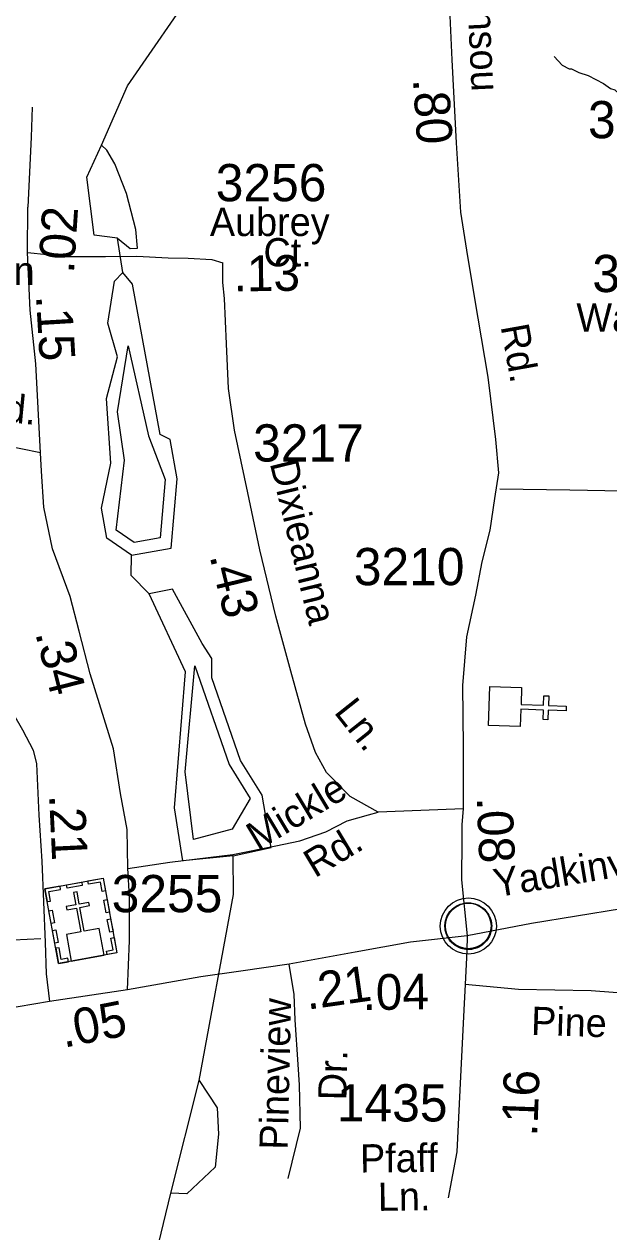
# Model space of a CAD drawing. Extents: x 1547597 to 1699558, y 810033 to 920809.
# Drawn here: x 1596336 to 1598301, y 876222 to 880279 of the extents above; entities that cross this region are included whole.
import ezdxf

# ---------------------------------------------------------------- set-up
doc = ezdxf.new("R2010")
doc.units = 0
for name, color, linetype in [('Exist Civil Demographics Community CELL', 7, 'Continuous'), ('Exist Cultural Church CELL', 7, 'Continuous'), ('Exist Cultural Church with Cemetery CELL', 7, 'Continuous'), ('Exist Hydrographic Buffer Line', 7, 'Continuous'), ('Exist Hydrographic Creek Single Shore', 7, 'Continuous'), ('Exist Hydrographic Lake Shore', 7, 'Continuous'), ('Exist Hydrographic Misc Water Feature', 7, 'Continuous'), ('Exist Road Non-System Type 51', 7, 'Continuous'), ('Exist Road Non-System Type 51 Label', 7, 'Continuous'), ('Exist Road Secondary Mileage Hundredths English Label', 7, 'Continuous'), ('Exist Road Secondary Type 20 Attributed', 7, 'Continuous'), ('Exist Road Secondary Type 51 Attributed', 7, 'Continuous'), ('Exist Road Secondary Type 51 Label', 7, 'Continuous'), ('Exist Road Secondary Type 51 Number Label', 7, 'Continuous')]:
    doc.layers.add(name, color=color, linetype=linetype)

msp = doc.modelspace()

# ---------------------------------------------------------------- linework, layer by layer
at = {"layer": 'Exist Civil Demographics Community CELL'}
msp.add_lwpolyline([(1597751.1, 877261.7), (1597752.1, 877267.3), (1597753.9, 877273.9), (1597756.8, 877281.1), (1597759.7, 877286.8), (1597763.1, 877292.6), (1597766.8, 877297.7), (1597770.8, 877302.1), (1597775.4, 877306.7), (1597780.9, 877311.3), (1597786.3, 877314.9), (1597791.2, 877317.8), (1597796.3, 877320.2), (1597801.7, 877322.5), (1597807.4, 877324.4), (1597811.7, 877325.5), (1597816.5, 877326.2), (1597820.7, 877327), (1597827, 877327.2), (1597831.5, 877327.1), (1597837.1, 877326.9), (1597842, 877326.1), (1597846.9, 877325.1), (1597852, 877323.7), (1597857.1, 877321.8), (1597863.8, 877318.9), (1597870, 877315.4), (1597875.1, 877311.8), (1597880.3, 877307.8), (1597883.6, 877304.7), (1597887.7, 877300.3), (1597891.6, 877295.6), (1597894.6, 877291), (1597897.8, 877286), (1597900.2, 877280.8), (1597902.3, 877275.8), (1597903.8, 877270.8), (1597905.1, 877266.2), (1597906.2, 877260.2), (1597906.8, 877255.5), (1597907.1, 877249.5), (1597906.9, 877243.7), (1597906.3, 877238), (1597905.4, 877232.5), (1597903.7, 877226.4), (1597901.9, 877220.5), (1597899.6, 877215.5), (1597896.4, 877209.5), (1597893.1, 877204.1), (1597889.7, 877199.4), (1597885.5, 877194.7), (1597880.2, 877189.7), (1597875.1, 877185.6), (1597870.1, 877182.2), (1597865.8, 877179.7), (1597859, 877176.4), (1597851.8, 877173.7), (1597845.9, 877172.3), (1597839.3, 877170.9), (1597834.9, 877170.5), (1597830.4, 877170.2), (1597824.8, 877170.2), (1597820.5, 877170.6), (1597814.9, 877171.4), (1597809, 877172.7), (1597804.4, 877174), (1597799.2, 877175.9), (1597794.6, 877177.8), (1597790.7, 877180.1), (1597783.9, 877184.1), (1597778.3, 877188.4), (1597773.4, 877192.9), (1597768.9, 877197.8), (1597765.8, 877201.7), (1597762.8, 877205.9), (1597758.7, 877213), (1597757, 877216.6), (1597755.2, 877220.6), (1597752.7, 877228.8), (1597751.1, 877235.8), (1597750.4, 877241), (1597750.1, 877247.3), (1597750, 877252), (1597750.6, 877258.5)], close=True, dxfattribs=at)
for centre, radius in [((1597828.7, 877249.3), 94.3), ((1597828.5, 877249.6), 76.7)]:
    msp.add_circle(centre, radius, dxfattribs=at)
at = {"layer": 'Exist Cultural Church CELL'}
msp.add_lwpolyline([(1598007.5, 878050.3), (1598005.7, 877993.4), (1598081.8, 877990.9), (1598082.9, 878022.9), (1598098.9, 878022.3), (1598097.8, 877990.4), (1598157.9, 877988.4), (1598157.4, 877972.3), (1598097.3, 877974.3), (1598096.2, 877942.4), (1598080.2, 877942.9), (1598081.3, 877974.9), (1598005.2, 877977.4), (1598003.2, 877919.8), (1597896.8, 877923.3), (1597901.1, 878053.9)], close=True, dxfattribs=at)
at = {"layer": 'Exist Cultural Church with Cemetery CELL'}
for points in [[(1596405.6, 877373.9), (1596601.3, 877410.1), (1596647.7, 877159.8), (1596452, 877123.5)], [(1596609.3, 877367.5), (1596598.1, 877365.4), (1596592.3, 877397.1), (1596552.4, 877389.7), (1596550.4, 877400.6), (1596601.4, 877410.1)], [(1596413.5, 877331.3), (1596424.6, 877333.3), (1596418.8, 877365), (1596458.6, 877372.4), (1596456.6, 877383.3), (1596405.6, 877373.9)], [(1596478.4, 877387.3), (1596529.4, 877396.8), (1596531.4, 877385.6), (1596480.5, 877376.1)], [(1596494.3, 877131.4), (1596604.6, 877151.8), (1596588.1, 877240.9), (1596538.2, 877231.6), (1596523.4, 877311.7), (1596555.8, 877317.8), (1596553.8, 877328.6), (1596521.3, 877322.6), (1596513.7, 877364.1), (1596502.3, 877362), (1596509.9, 877320.4), (1596477.4, 877314.4), (1596479.4, 877303.6), (1596511.9, 877309.6), (1596526.8, 877229.5), (1596477.8, 877220.4)], [(1596611.4, 877293.6), (1596603.5, 877336.2), (1596614.7, 877338.2), (1596622.6, 877295.7)], [(1596427, 877258.3), (1596419.1, 877300.9), (1596430.3, 877303), (1596438.2, 877260.4)], [(1596623.4, 877228.8), (1596615.5, 877271.3), (1596626.7, 877273.4), (1596634.6, 877230.8)], [(1596439.2, 877192.3), (1596431.3, 877234.8), (1596442.5, 877236.9), (1596450.4, 877194.3)], [(1596615.2, 877153.7), (1596613.1, 877165), (1596634.7, 877169), (1596627.3, 877208.8), (1596638.3, 877210.8), (1596647.7, 877159.8)], [(1596484.5, 877129.6), (1596482.4, 877140.9), (1596460.8, 877136.8), (1596453.4, 877176.6), (1596442.5, 877174.6), (1596451.9, 877123.5)]]:
    msp.add_lwpolyline(points, close=True, dxfattribs=at)
at = {"layer": 'Exist Hydrographic Buffer Line'}
for points in [[(1596705.8, 878537.6), (1596645.4, 878579.4), (1596673.6, 878813.7), (1596649.3, 878977), (1596685.8, 879198.2), (1596753.9, 878895.7), (1596809.4, 878749.6), (1596793.3, 878552.8), (1596705.8, 878537.6)], [(1596909.8, 878122.8), (1597024.8, 877792), (1597095.5, 877677.4), (1597035, 877574.3), (1596905.1, 877540.4), (1596877, 877767.1), (1596909.8, 878122.8)]]:
    msp.add_lwpolyline(points, dxfattribs=at)
at = {"layer": 'Exist Hydrographic Creek Single Shore'}
for points in [[(1596667.6, 879444.6), (1596649.4, 879560), (1596571.5, 879569.7), (1596547.1, 879764.6), (1596595.8, 879871.9), (1596683.6, 880071.2), (1596921.6, 880417.7), (1597041.6, 880641.8)], [(1596755.8, 878365.6), (1596695.7, 878426.3), (1596696.6, 878495.3)], [(1596738.6, 875976.5), (1596829.5, 876351.6), (1596923.6, 876731), (1597039.6, 877355.7), (1597038.4, 877484.8)]]:
    msp.add_lwpolyline(points, dxfattribs=at)
at = {"layer": 'Exist Hydrographic Lake Shore'}
for points in [[(1596696.6, 878495.3), (1596613.6, 878552.7), (1596595.7, 878652.9), (1596627.3, 878804), (1596612.7, 879020.8), (1596649.3, 879161.7), (1596617.6, 879273.8), (1596639.5, 879415.1), (1596667.6, 879444.6)], [(1596826.6, 878883.3), (1596793.6, 878900.4), (1596700.4, 879405.3), (1596667.6, 879444.6)], [(1596696.6, 878495.3), (1596830.6, 878518.8), (1596849.7, 878751.4), (1596826.6, 878883.3)], [(1597062.6, 877805), (1596966.6, 878082.7), (1596966.6, 878148.4), (1596934.7, 878198.3), (1596834.4, 878381.1), (1596755.8, 878365.6)], [(1597038.4, 877484.8), (1596869, 877468.1), (1596841.3, 877645.9), (1596878.2, 878103.3), (1596755.8, 878365.6)], [(1597038.4, 877484.8), (1597166, 877512.6), (1597135.6, 877688.6), (1597062.6, 877805)]]:
    msp.add_lwpolyline(points, dxfattribs=at)
at = {"layer": 'Exist Hydrographic Misc Water Feature'}
for points in [[(1598116.7, 880169.7), (1598144.2, 880141.3), (1598167.9, 880128.9), (1598175.9, 880128.7), (1598199.7, 880116.2), (1598231.6, 880105.8), (1598283.1, 880078.9), (1598306.9, 880062.5), (1598320.8, 880058.2), (1598326.7, 880052.2), (1598340.6, 880045.9), (1598382, 880013.2), (1598408, 880000.4)], [(1596649.8, 879560.2), (1596691.8, 879525.7), (1596716.5, 879526.8), (1596711.1, 879589.3), (1596679.9, 879710), (1596641.2, 879809.1), (1596614.3, 879855.4), (1596595.8, 879871.9)], [(1596923.6, 876731), (1596984.3, 876638.4), (1596988.9, 876550.5), (1596977.4, 876439.5), (1596882.6, 876349.3), (1596829.5, 876351.6)]]:
    msp.add_lwpolyline(points, dxfattribs=at)
at = {"layer": 'Exist Road Non-System Type 51'}
for points in [[(1596362.4, 879999.5), (1596359.6, 879899.5), (1596348, 879664.2)], [(1597934.9, 878717.8), (1598169.6, 878714.7), (1598346.4, 878711.7)], [(1596684.8, 877442.5), (1596825.5, 877463.3), (1597037.6, 877489.6), (1597181.7, 877518.3), (1597261.9, 877535.7), (1597350, 877565.4), (1597421.5, 877603.1), (1597492.9, 877622.9), (1597525.4, 877632)], [(1596392.6, 877205.8), (1596299.7, 877201.8), (1596139.3, 877157.1), (1595933.1, 877102.8), (1595809, 877089.9), (1595709, 877082.7), (1595657.1, 877091.2), (1595619.2, 877107.4), (1595571.7, 877151.8), (1595540.2, 877214), (1595512.4, 877248.2), (1595464.7, 877270.6), (1595400.9, 877285.3), (1595301.4, 877303.3)], [(1597223.4, 876401.2), (1597264.9, 876570.7), (1597260.9, 876715.9), (1597257.3, 876784.4), (1597246.5, 876934), (1597242.9, 877018.8), (1597226.7, 877121.5)]]:
    msp.add_lwpolyline(points, dxfattribs=at)
at = {"layer": 'Exist Road Secondary Type 20 Attributed'}
for points in [[(1597824.4, 877216.9), (1597823.9, 877166.3), (1597818.5, 877052.7)], [(1597818.5, 877052.7), (1597813.1, 876968), (1597800.3, 876698), (1597790.4, 876490.8), (1597760.8, 876336.1)]]:
    msp.add_lwpolyline(points, dxfattribs=at)
at = {"layer": 'Exist Road Secondary Type 51 Attributed'}
for points in [[(1597734.2, 881922.2), (1597722.8, 881787.3), (1597734.4, 881473.3), (1597748, 881215), (1597748.8, 881047.1), (1597753.4, 880887.1), (1597763.7, 880667.2), (1597761.3, 880430.4), (1597773.4, 880158.8), (1597788.2, 879879.7), (1597802.6, 879647.1), (1597826, 879498.2), (1597860.2, 879290.9), (1597893.9, 879092.9), (1597920.4, 878884.1), (1597930.4, 878771.4), (1597917.1, 878685.3), (1597900.5, 878579.2), (1597874.1, 878473.2), (1597852.9, 878360.2), (1597823, 878221), (1597809.5, 878057.3), (1597811.4, 877852.5), (1597811.8, 877643.3)], [(1596347, 879511.2), (1596348, 879664.2)], [(1596347, 879511.2), (1596479.7, 879498.3), (1596609.5, 879498.3), (1596715.2, 879499.5), (1596819.7, 879494.1), (1596887.6, 879493), (1596967.1, 879487.7), (1597004.1, 879477.1)], [(1596391.1, 878838.8), (1596374.8, 879137.5), (1596356.3, 879318.2), (1596347, 879511.2)], [(1597811.8, 877643.3), (1597669.5, 877637.8), (1597525.4, 877632), (1597431.7, 877684.2), (1597352.4, 877765.4), (1597314.6, 877832.1), (1597281, 877927.4), (1597232.6, 878105.7), (1597182.1, 878290.1), (1597128, 878512.5), (1597087.5, 878704.8), (1597043.3, 878915.1), (1597022.4, 879055.2), (1597015.6, 879205.2), (1597008.9, 879357.2), (1597004.1, 879410.9), (1597004.1, 879477.1)], [(1596391.1, 878838.8), (1596258.5, 878866.2), (1596087.7, 878885.2), (1595995, 878875.7)], [(1596682.8, 877035), (1596690.3, 877200.4), (1596690.3, 877347.1), (1596684.8, 877444), (1596682, 877574.1), (1596660, 877695), (1596636.6, 877844.1), (1596557.5, 878096.2), (1596521.3, 878239.4), (1596490.7, 878356.6), (1596430.8, 878516.2), (1596402, 878656.1), (1596394.5, 878776.8), (1596391.1, 878838.8)], [(1596196.8, 878147.5), (1596237.7, 878058.8), (1596300.4, 877960.6), (1596330.4, 877908.1), (1596365.9, 877840.6), (1596377.5, 877793.6), (1596385.7, 877621.8), (1596395.2, 877467.7), (1596406.1, 877194.2), (1596409.5, 877089.2), (1596421.1, 876995.8)], [(1597811.8, 877643.3), (1597806.4, 877589.9), (1597806.4, 877540.2), (1597805.9, 877404.6), (1597824.4, 877216.9)], [(1599404.8, 877490), (1599245.3, 877461.6), (1599061.5, 877432.8), (1598746.3, 877380.5), (1598534.5, 877342.8), (1598343.5, 877306.7), (1598040.9, 877258.1), (1597824.4, 877216.9)], [(1597824.4, 877216.9), (1597633.8, 877195.4), (1597448.3, 877161.2), (1597226.7, 877121.5), (1597064.6, 877098.1), (1596929.5, 877078.3), (1596682.8, 877035)], [(1599395, 876897.9), (1599227.7, 876921.4), (1598976.6, 876958.8), (1598765.1, 876989.8), (1598568.8, 877009.7), (1598433.7, 877016.9), (1598241, 877031.3), (1597996.8, 877036.5), (1597818.5, 877052.7)], [(1596682.8, 877035), (1596421.1, 876995.8)], [(1596421.1, 876995.8), (1596104.1, 876942.6), (1595607.1, 876849.9), (1595465.6, 876827.5), (1595372.4, 876826.7), (1595209.5, 876792.6), (1594988.6, 876723.8), (1594866.5, 876678.8)]]:
    msp.add_lwpolyline(points, dxfattribs=at)

# ---------------------------------------------------------------- texts
at = {"layer": 'Exist Road Non-System Type 51 Label'}
for s, rotation, p in [('Mickle', 30.905, (1597120.5, 877500.7)), ('Rd.', 30.905, (1597313.1, 877409.3)), ('Pineview', 88.6632, (1597221.5, 876497.2)), ('Dr.', 88.6632, (1597418.8, 876663.1))]:
    msp.add_text(s, height=95, rotation=rotation, dxfattribs=at).set_placement(p)
at = {"layer": 'Exist Road Secondary Mileage Hundredths English Label'}
for s, rotation, p in [('.80', 273.7304, (1597642.5, 880094.3)), ('.02', 86.2826, (1596503, 879439.6)), ('.13', 0.6503, (1597040.6, 879380.9)), ('.15', 273.408, (1596375.6, 879366.6)), ('.43', 283.6736, (1596958.8, 878492.4)), ('.34', 284.2189, (1596372.7, 878233)), ('.21', 272.7567, (1596419.7, 877689.7)), ('.08', 272.4358, (1597856.6, 877681.1)), ('.21', 8.169, (1597287.7, 876968)), ('.04', 0.6496, (1597473.8, 876966.9)), ('.05', 11.1164, (1596469.4, 876840.2)), ('.16', 87.8548, (1598060, 876541.3))]:
    msp.add_text(s, height=120, rotation=rotation, dxfattribs=at).set_placement(p)
at = {"layer": 'Exist Road Secondary Type 51 Label'}
for s, rotation, p in [('Transou', 272.692, (1597818.2, 880516)), ('Stimpson', 359.9809, (1595841.7, 879402.6)), ('Rd.', 280.2707, (1597936.9, 879263.4)), ('Rd.', 354.4632, (1596175.5, 878951.8)), ('Dixieanna', 283.6736, (1597161, 878804.3)), ('Ln.', 308.3865, (1597374.7, 877967.2)), ('Yadkinville', 9.4492, (1597921.9, 877345.6)), ('Pine', 358.1478, (1598038.3, 876883.8)), ('Pfaff', 0.4988, (1597465.1, 876421.3)), ('Ln.', 0.8444, (1597525.4, 876292.4))]:
    msp.add_text(s, height=95, rotation=rotation, dxfattribs=at).set_placement(p)
for s, p in [('Aubrey', (1596960.1, 879567.1)), ('Ct.', (1597140.3, 879465.1)), ('Waterway', (1598191.8, 879245.7))]:
    msp.add_text(s, height=95, dxfattribs=at).set_placement(p)
at = {"layer": 'Exist Road Secondary Type 51 Number Label'}
for s, p in [('3364', (1598230.8, 879895.5)), ('3256', (1596979.9, 879683.9)), ('3366', (1598245.4, 879378.7)), ('3217', (1597105.4, 878809.6)), ('3210', (1597443.9, 878394.2)), ('3255', (1596630.2, 877295.8)), ('1435', (1597386.8, 876592.9))]:
    msp.add_text(s, height=125, dxfattribs=at).set_placement(p)

doc.saveas('drawing.dxf')
